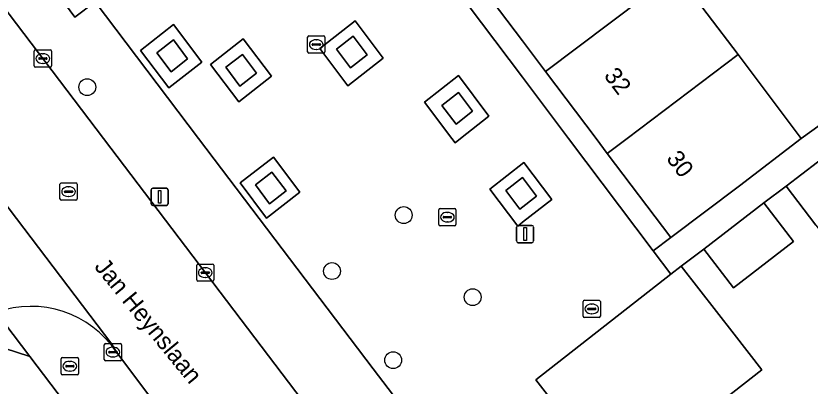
# Model space of a CAD drawing. Extents: x 160030 to 160839, y 385325 to 386450.
# Drawn here: x 160470.59 to 160516.69, y 385735.64 to 385757.1 of the extents above; entities that cross this region are included whole.
import ezdxf

# ---------------------------------------------------------------- set-up
doc = ezdxf.new("R2010")
doc.units = 0
for name, color, linetype in [('IMGEO_Boom', 7, 'Continuous'), ('IMGEO_Brandkraan', 7, 'Continuous'), ('IMGEO_Erf', 7, 'Continuous'), ('IMGEO_Groenvoorziening', 7, 'Continuous'), ('IMGEO_Haag', 7, 'Continuous'), ('IMGEO_Kolk', 7, 'Continuous'), ('IMGEO_Lichtmast', 7, 'Continuous'), ('IMGEO_Openbare_ruimte_label', 7, 'Continuous'), ('IMGEO_Pand', 7, 'Continuous'), ('IMGEO_Pand_nummerreeks', 7, 'Continuous'), ('IMGEO_Rijbaan_lokaal_open', 7, 'Continuous'), ('IMGEO_Rioolput', 7, 'Continuous'), ('IMGEO_Voetpad_open', 7, 'Continuous')]:
    doc.layers.add(name, color=color, linetype=linetype)

msp = doc.modelspace()

# ---------------------------------------------------------------- linework, layer by layer
at = {"layer": 'IMGEO_Boom'}
for centre in [(160474.729, 385752.969), (160493.097, 385745.555), (160488.934, 385742.311), (160497.099, 385740.798), (160492.486, 385737.144)]:
    msp.add_circle(centre, 0.489, dxfattribs=at)
at = {"layer": 'IMGEO_Brandkraan'}
for p, q in [((160503.51, 385739.69), (160503.51, 385740.542)), ((160503.585, 385740.616), (160504.437, 385740.616)), ((160504.511, 385740.542), (160504.511, 385739.69)), ((160503.769, 385740.11), (160503.769, 385740.122)), ((160503.812, 385740.159), (160504.21, 385740.159)), ((160503.998, 385740.396), (160504.023, 385740.396)), ((160504.253, 385740.122), (160504.253, 385740.11)), ((160504.207, 385740.073), (160503.809, 385740.073)), ((160504.021, 385739.836), (160503.996, 385739.836)), ((160504.437, 385739.616), (160503.585, 385739.616)), ((160473.217, 385736.371), (160473.217, 385737.223)), ((160473.292, 385737.297), (160474.144, 385737.297)), ((160473.705, 385737.077), (160473.73, 385737.077)), ((160474.218, 385737.223), (160474.218, 385736.371)), ((160473.476, 385736.791), (160473.476, 385736.803)), ((160473.914, 385736.754), (160473.516, 385736.754)), ((160473.519, 385736.84), (160473.917, 385736.84)), ((160473.728, 385736.517), (160473.703, 385736.517)), ((160473.96, 385736.803), (160473.96, 385736.791)), ((160474.144, 385736.297), (160473.292, 385736.297))]:
    msp.add_line(p, q, dxfattribs=at)
for points in [[(160503.51, 385739.69), (160503.51, 385740.542)], [(160503.585, 385740.616), (160504.437, 385740.616)], [(160504.511, 385740.542), (160504.511, 385739.69)], [(160504.437, 385739.616), (160503.585, 385739.616)], [(160473.217, 385736.371), (160473.217, 385737.223)], [(160473.292, 385737.297), (160474.144, 385737.297)], [(160474.218, 385737.223), (160474.218, 385736.371)], [(160474.144, 385736.297), (160473.292, 385736.297)]]:
    msp.add_lwpolyline(points, dxfattribs=at)
for centre, radius, start, end in [((160503.587, 385740.54), 0.0765, 91.552, 178.448), ((160503.587, 385740.54), 0.0765, 91.552, 178.448), ((160504.435, 385740.54), 0.0765, 1.552, 88.448), ((160504.435, 385740.54), 0.0765, 1.552, 88.448), ((160503.809, 385740.119), 0.0403, 85.8775, 175.7526), ((160503.806, 385740.109), 0.0366, 178.938, 274.7102), ((160504.21, 385740.116), 0.043, 264.8664, 352.4533), ((160504.214, 385740.121), 0.0386, 1.7309, 96.639), ((160503.587, 385739.692), 0.0765, 181.552, 268.448), ((160503.587, 385739.692), 0.0765, 181.552, 268.448), ((160504.435, 385739.692), 0.0765, 271.552, 358.448), ((160504.435, 385739.692), 0.0765, 271.552, 358.448), ((160473.294, 385737.221), 0.0765, 91.552, 178.448), ((160473.294, 385737.221), 0.0765, 91.552, 178.448), ((160474.142, 385737.221), 0.0765, 1.552, 88.448), ((160474.142, 385737.221), 0.0765, 1.552, 88.448), ((160473.516, 385736.8), 0.0403, 85.8775, 175.7526), ((160473.513, 385736.79), 0.0366, 178.938, 274.7102), ((160473.917, 385736.797), 0.043, 264.8664, 352.4533), ((160473.921, 385736.802), 0.0386, 1.7309, 96.639), ((160473.294, 385736.373), 0.0765, 181.552, 268.448), ((160473.294, 385736.373), 0.0765, 181.552, 268.448), ((160474.142, 385736.373), 0.0765, 271.552, 358.448), ((160474.142, 385736.373), 0.0765, 271.552, 358.448)]:
    msp.add_arc(centre, radius, start, end, dxfattribs=at)
for centre, major_axis, ratio, start_param, end_param in [((160503.997, 385740.116), (-0.387, 0.002), 0.722429, 4.712389, 7.853982), ((160504.022, 385740.116), (-0.39, 0.002), 0.717154, 1.570796, 4.712389), ((160473.704, 385736.797), (-0.387, 0.002), 0.722429, 4.712389, 7.853982), ((160473.729, 385736.797), (-0.39, 0.002), 0.717154, 1.570796, 4.712389)]:
    msp.add_ellipse(centre, major_axis=major_axis, ratio=ratio, start_param=start_param, end_param=end_param, dxfattribs=at)
at = {"layer": 'IMGEO_Erf'}
for points in [[(160519.089, 385761.69), (160516.678, 385759.877), (160514.003, 385763.434), (160511.053, 385767.357), (160513.464, 385769.17), (160511.883, 385771.204), (160504.325, 385781.345), (160500, 385778.136), (160499.395, 385777.687), (160493.925, 385773.425), (160489.247, 385769.824), (160490.491, 385768.265), (160496.752, 385772.986), (160499.229, 385774.854), (160500, 385773.832), (160502.915, 385769.966), (160500.437, 385768.098), (160504.012, 385763.356), (160505.339, 385764.356), (160508.349, 385760.363), (160508.921, 385759.603), (160512.502, 385754.856), (160516.163, 385750), (160521.55, 385753.862)], [(160517.028, 385744.967), (160515.289, 385747.229), (160514.007, 385746.262), (160515.73, 385744.02), (160512.245, 385741.343), (160510.522, 385743.585), (160509.201, 385742.59), (160512.28, 385738.65), (160513.891, 385736.587), (160510.248, 385733.741), (160511.69, 385731.895), (160510.837, 385731.229), (160506.896, 385728.15), (160503.352, 385732.686), (160500, 385730.099), (160497.673, 385728.329), (160497.375, 385728.103), (160500, 385724.668), (160509.858, 385711.766)], [(160500, 385699.746), (160471.388, 385737.358), (160469.17, 385738.072)]]:
    msp.add_lwpolyline(points, dxfattribs=at)
msp.add_lwpolyline([(160488.816, 385768.376), (160500, 385753.542), (160502.67, 385750), (160507.583, 385743.483), (160508.598, 385744.248), (160504.914, 385749.135), (160504.262, 385750), (160501.334, 385753.883), (160500, 385755.653), (160497.754, 385758.631), (160494.175, 385763.378), (160490.491, 385768.265), (160489.247, 385769.824), (160488.079, 385768.931), (160483.153, 385765.167), (160478.386, 385761.524), (160473.462, 385757.762), (160474.015, 385757.029), (160475.179, 385757.921)], close=True, dxfattribs=at)
at = {"layer": 'IMGEO_Groenvoorziening'}
for points in [[(160489.857, 385753.053), (160491.908, 385754.655), (160490.273, 385756.823), (160488.222, 385755.221)], [(160479.455, 385752.925), (160481.377, 385754.427), (160479.74, 385756.599), (160477.818, 385755.097)], [(160483.522, 385752.114), (160485.423, 385753.599), (160483.78, 385755.779), (160481.879, 385754.294)], [(160490.018, 385754.085), (160490.979, 385754.836), (160490.161, 385755.922), (160489.2, 385755.171)], [(160490.979, 385754.836), (160490.018, 385754.085), (160489.2, 385755.171), (160490.161, 385755.922)], [(160479.594, 385753.869), (160480.555, 385754.62), (160479.736, 385755.706), (160478.775, 385754.955)], [(160480.555, 385754.62), (160479.594, 385753.869), (160478.775, 385754.955), (160479.736, 385755.706)], [(160483.593, 385753.035), (160484.554, 385753.786), (160483.735, 385754.872), (160482.774, 385754.121)], [(160484.554, 385753.786), (160483.593, 385753.035), (160482.774, 385754.121), (160483.735, 385754.872)], [(160496.076, 385749.749), (160496.397, 385750), (160498.047, 385751.289), (160496.274, 385753.641), (160494.303, 385752.101), (160495.887, 385750)], [(160496.135, 385750.83), (160497.096, 385751.581), (160496.278, 385752.667), (160495.317, 385751.916)], [(160497.096, 385751.581), (160496.135, 385750.83), (160495.317, 385751.916), (160496.278, 385752.667)], [(160485.142, 385745.381), (160487.065, 385746.883), (160485.531, 385748.918), (160483.608, 385747.416)], [(160498.102, 385747.064), (160499.716, 385744.922), (160500, 385745.144), (160501.686, 385746.461), (160500.071, 385748.603)], [(160485.304, 385746.214), (160486.265, 385746.965), (160485.446, 385748.051), (160484.485, 385747.3)], [(160486.265, 385746.965), (160485.304, 385746.214), (160484.485, 385747.3), (160485.446, 385748.051)], [(160499.846, 385745.902), (160500.807, 385746.653), (160499.989, 385747.739), (160499.028, 385746.988)], [(160500.807, 385746.653), (160499.846, 385745.902), (160499.028, 385746.988), (160499.989, 385747.739)]]:
    msp.add_lwpolyline(points, close=True, dxfattribs=at)
at = {"layer": 'IMGEO_Haag'}
for points in [[(160490.018, 385754.085), (160490.979, 385754.836), (160490.161, 385755.922), (160489.2, 385755.171)], [(160479.594, 385753.869), (160480.555, 385754.62), (160479.736, 385755.706), (160478.775, 385754.955)], [(160483.593, 385753.035), (160484.554, 385753.786), (160483.735, 385754.872), (160482.774, 385754.121)], [(160496.135, 385750.83), (160497.096, 385751.581), (160496.278, 385752.667), (160495.317, 385751.916)], [(160485.304, 385746.214), (160486.265, 385746.965), (160485.446, 385748.051), (160484.485, 385747.3)], [(160499.846, 385745.902), (160500.807, 385746.653), (160499.989, 385747.739), (160499.028, 385746.988)]]:
    msp.add_lwpolyline(points, close=True, dxfattribs=at)
at = {"layer": 'IMGEO_Kolk'}
for p, q in [((160487.521, 385755.014), (160487.521, 385755.866)), ((160487.596, 385755.94), (160488.448, 385755.94)), ((160488.522, 385755.866), (160488.522, 385755.014)), ((160487.78, 385755.434), (160487.78, 385755.446)), ((160488.218, 385755.397), (160487.82, 385755.397)), ((160487.823, 385755.483), (160488.221, 385755.483)), ((160488.009, 385755.72), (160488.034, 385755.72)), ((160488.264, 385755.446), (160488.264, 385755.434)), ((160471.65, 385754.203), (160471.65, 385755.055)), ((160471.725, 385755.129), (160472.577, 385755.129)), ((160472.138, 385754.909), (160472.163, 385754.909)), ((160472.651, 385755.055), (160472.651, 385754.203)), ((160488.448, 385754.94), (160487.596, 385754.94)), ((160488.032, 385755.16), (160488.007, 385755.16)), ((160471.909, 385754.623), (160471.909, 385754.635)), ((160472.347, 385754.586), (160471.949, 385754.586)), ((160471.952, 385754.672), (160472.35, 385754.672)), ((160472.393, 385754.635), (160472.393, 385754.623)), ((160472.577, 385754.129), (160471.725, 385754.129)), ((160472.161, 385754.349), (160472.136, 385754.349)), ((160495.13, 385745.009), (160495.13, 385745.861)), ((160495.205, 385745.935), (160496.057, 385745.935)), ((160495.618, 385745.715), (160495.643, 385745.715)), ((160496.131, 385745.861), (160496.131, 385745.009)), ((160495.389, 385745.429), (160495.389, 385745.441)), ((160495.827, 385745.392), (160495.429, 385745.392)), ((160495.432, 385745.478), (160495.83, 385745.478)), ((160495.641, 385745.155), (160495.616, 385745.155)), ((160495.873, 385745.441), (160495.873, 385745.429)), ((160496.057, 385744.935), (160495.205, 385744.935)), ((160481.079, 385741.793), (160481.079, 385742.645)), ((160481.154, 385742.719), (160482.006, 385742.719)), ((160481.567, 385742.499), (160481.592, 385742.499)), ((160482.08, 385742.645), (160482.08, 385741.793)), ((160481.338, 385742.213), (160481.338, 385742.225)), ((160481.776, 385742.176), (160481.378, 385742.176)), ((160481.381, 385742.262), (160481.779, 385742.262)), ((160481.59, 385741.939), (160481.565, 385741.939)), ((160481.822, 385742.225), (160481.822, 385742.213)), ((160482.006, 385741.719), (160481.154, 385741.719)), ((160475.718, 385737.188), (160475.718, 385738.04)), ((160475.793, 385738.114), (160476.645, 385738.114)), ((160476.206, 385737.894), (160476.231, 385737.894)), ((160476.719, 385738.04), (160476.719, 385737.188)), ((160475.977, 385737.608), (160475.977, 385737.62)), ((160476.415, 385737.571), (160476.017, 385737.571)), ((160476.02, 385737.657), (160476.418, 385737.657)), ((160476.229, 385737.334), (160476.204, 385737.334)), ((160476.461, 385737.62), (160476.461, 385737.608)), ((160476.645, 385737.114), (160475.793, 385737.114))]:
    msp.add_line(p, q, dxfattribs=at)
for points in [[(160487.521, 385755.014), (160487.521, 385755.866)], [(160487.596, 385755.94), (160488.448, 385755.94)], [(160488.522, 385755.866), (160488.522, 385755.014)], [(160471.65, 385754.203), (160471.65, 385755.055)], [(160471.725, 385755.129), (160472.577, 385755.129)], [(160472.651, 385755.055), (160472.651, 385754.203)], [(160488.448, 385754.94), (160487.596, 385754.94)], [(160472.577, 385754.129), (160471.725, 385754.129)], [(160495.13, 385745.009), (160495.13, 385745.861)], [(160495.205, 385745.935), (160496.057, 385745.935)], [(160496.131, 385745.861), (160496.131, 385745.009)], [(160496.057, 385744.935), (160495.205, 385744.935)], [(160481.079, 385741.793), (160481.079, 385742.645)], [(160481.154, 385742.719), (160482.006, 385742.719)], [(160482.08, 385742.645), (160482.08, 385741.793)], [(160482.006, 385741.719), (160481.154, 385741.719)], [(160475.718, 385737.188), (160475.718, 385738.04)], [(160475.793, 385738.114), (160476.645, 385738.114)], [(160476.719, 385738.04), (160476.719, 385737.188)], [(160476.645, 385737.114), (160475.793, 385737.114)]]:
    msp.add_lwpolyline(points, dxfattribs=at)
for centre, radius, start, end in [((160487.598, 385755.864), 0.0765, 91.552, 178.448), ((160487.598, 385755.864), 0.0765, 91.552, 178.448), ((160488.446, 385755.864), 0.0765, 1.552, 88.448), ((160488.446, 385755.864), 0.0765, 1.552, 88.448), ((160487.82, 385755.443), 0.0403, 85.8775, 175.7526), ((160487.817, 385755.433), 0.0366, 178.938, 274.7102), ((160488.221, 385755.44), 0.043, 264.8664, 352.4533), ((160488.225, 385755.445), 0.0386, 1.7309, 96.639), ((160471.727, 385755.053), 0.0765, 91.552, 178.448), ((160471.727, 385755.053), 0.0765, 91.552, 178.448), ((160472.575, 385755.053), 0.0765, 1.552, 88.448), ((160472.575, 385755.053), 0.0765, 1.552, 88.448), ((160487.598, 385755.016), 0.0765, 181.552, 268.448), ((160487.598, 385755.016), 0.0765, 181.552, 268.448), ((160488.446, 385755.016), 0.0765, 271.552, 358.448), ((160488.446, 385755.016), 0.0765, 271.552, 358.448), ((160471.949, 385754.632), 0.0403, 85.8775, 175.7526), ((160471.946, 385754.622), 0.0366, 178.938, 274.7102), ((160472.35, 385754.629), 0.043, 264.8664, 352.4533), ((160472.354, 385754.634), 0.0386, 1.7309, 96.639), ((160471.727, 385754.205), 0.0765, 181.552, 268.448), ((160471.727, 385754.205), 0.0765, 181.552, 268.448), ((160472.575, 385754.205), 0.0765, 271.552, 358.448), ((160472.575, 385754.205), 0.0765, 271.552, 358.448), ((160495.207, 385745.859), 0.0765, 91.552, 178.448), ((160495.207, 385745.859), 0.0765, 91.552, 178.448), ((160496.055, 385745.859), 0.0765, 1.552, 88.448), ((160496.055, 385745.859), 0.0765, 1.552, 88.448), ((160495.429, 385745.438), 0.0403, 85.8775, 175.7526), ((160495.426, 385745.428), 0.0366, 178.938, 274.7102), ((160495.83, 385745.435), 0.043, 264.8664, 352.4533), ((160495.834, 385745.44), 0.0386, 1.7309, 96.639), ((160495.207, 385745.011), 0.0765, 181.552, 268.448), ((160495.207, 385745.011), 0.0765, 181.552, 268.448), ((160496.055, 385745.011), 0.0765, 271.552, 358.448), ((160496.055, 385745.011), 0.0765, 271.552, 358.448), ((160481.156, 385742.643), 0.0765, 91.552, 178.448), ((160481.156, 385742.643), 0.0765, 91.552, 178.448), ((160482.004, 385742.643), 0.0765, 1.552, 88.448), ((160482.004, 385742.643), 0.0765, 1.552, 88.448), ((160481.378, 385742.222), 0.0403, 85.8775, 175.7526), ((160481.375, 385742.212), 0.0366, 178.938, 274.7102), ((160481.779, 385742.219), 0.043, 264.8664, 352.4533), ((160481.783, 385742.224), 0.0386, 1.7309, 96.639), ((160481.156, 385741.795), 0.0765, 181.552, 268.448), ((160481.156, 385741.795), 0.0765, 181.552, 268.448), ((160482.004, 385741.795), 0.0765, 271.552, 358.448), ((160482.004, 385741.795), 0.0765, 271.552, 358.448), ((160475.795, 385738.038), 0.0765, 91.552, 178.448), ((160475.795, 385738.038), 0.0765, 91.552, 178.448), ((160476.643, 385738.038), 0.0765, 1.552, 88.448), ((160476.643, 385738.038), 0.0765, 1.552, 88.448), ((160476.017, 385737.617), 0.0403, 85.8775, 175.7526), ((160476.014, 385737.607), 0.0366, 178.938, 274.7102), ((160476.418, 385737.614), 0.043, 264.8664, 352.4533), ((160476.422, 385737.619), 0.0386, 1.7309, 96.639), ((160475.795, 385737.19), 0.0765, 181.552, 268.448), ((160475.795, 385737.19), 0.0765, 181.552, 268.448), ((160476.643, 385737.19), 0.0765, 271.552, 358.448), ((160476.643, 385737.19), 0.0765, 271.552, 358.448)]:
    msp.add_arc(centre, radius, start, end, dxfattribs=at)
for centre, major_axis, ratio, start_param, end_param in [((160488.008, 385755.44), (-0.387, 0.002), 0.722429, 4.712389, 7.853982), ((160488.033, 385755.44), (-0.39, 0.002), 0.717154, 1.570796, 4.712389), ((160472.137, 385754.629), (-0.387, 0.002), 0.722429, 4.712389, 7.853982), ((160472.162, 385754.629), (-0.39, 0.002), 0.717154, 1.570796, 4.712389), ((160495.617, 385745.435), (-0.387, 0.002), 0.722429, 4.712389, 7.853982), ((160495.642, 385745.435), (-0.39, 0.002), 0.717154, 1.570796, 4.712389), ((160481.566, 385742.219), (-0.387, 0.002), 0.722429, 4.712389, 7.853982), ((160481.591, 385742.219), (-0.39, 0.002), 0.717154, 1.570796, 4.712389), ((160476.205, 385737.614), (-0.387, 0.002), 0.722429, 4.712389, 7.853982), ((160476.23, 385737.614), (-0.39, 0.002), 0.717154, 1.570796, 4.712389)]:
    msp.add_ellipse(centre, major_axis=major_axis, ratio=ratio, start_param=start_param, end_param=end_param, dxfattribs=at)
at = {"layer": 'IMGEO_Lichtmast'}
for p, q in [((160478.434, 385746.214), (160478.434, 385747.014)), ((160478.434, 385747.014), (160478.434, 385746.214)), ((160478.534, 385747.114), (160479.324, 385747.114)), ((160479.324, 385747.114), (160478.534, 385747.114)), ((160479.424, 385747.014), (160479.424, 385746.214)), ((160479.424, 385746.214), (160479.424, 385747.014)), ((160479.324, 385746.114), (160478.534, 385746.114)), ((160478.534, 385746.114), (160479.324, 385746.114)), ((160499.645, 385744.056), (160499.645, 385744.856)), ((160499.645, 385744.856), (160499.645, 385744.056)), ((160499.745, 385744.956), (160500.535, 385744.956)), ((160500.535, 385744.956), (160499.745, 385744.956)), ((160500.635, 385744.856), (160500.635, 385744.056)), ((160500.635, 385744.056), (160500.635, 385744.856)), ((160500.535, 385743.956), (160499.745, 385743.956)), ((160499.745, 385743.956), (160500.535, 385743.956))]:
    msp.add_line(p, q, dxfattribs=at)
for points in [[(160478.854, 385746.989), (160479.004, 385746.989), (160479.004, 385746.239), (160478.854, 385746.239), (160478.854, 385746.989)], [(160500.065, 385744.831), (160500.215, 385744.831), (160500.215, 385744.081), (160500.065, 385744.081), (160500.065, 385744.831)]]:
    msp.add_lwpolyline(points, dxfattribs=at)
for centre, start, end in [((160478.534, 385747.014), 90, 180), ((160478.534, 385747.014), 90, 180), ((160479.324, 385747.014), 0, 90), ((160479.324, 385747.014), 360, 90), ((160478.534, 385746.214), 180, 270), ((160478.534, 385746.214), 180, 270), ((160479.324, 385746.214), 270, 0), ((160479.324, 385746.214), 270, 0), ((160499.745, 385744.856), 90, 180), ((160499.745, 385744.856), 90, 180), ((160500.535, 385744.856), 0, 90), ((160500.535, 385744.856), 360, 90), ((160499.745, 385744.056), 180, 270), ((160499.745, 385744.056), 180, 270), ((160500.535, 385744.056), 270, 0), ((160500.535, 385744.056), 270, 0)]:
    msp.add_arc(centre, 0.1, start, end, dxfattribs=at)
at = {"layer": 'IMGEO_Pand'}
for points in [[(160504.012, 385763.356), (160500, 385760.327), (160497.754, 385758.631), (160500, 385755.653), (160501.334, 385753.883), (160508.921, 385759.603), (160508.349, 385760.363), (160505.339, 385764.356)], [(160508.921, 385759.603), (160501.334, 385753.883), (160504.262, 385750), (160504.914, 385749.135), (160506.062, 385750), (160512.502, 385754.856)], [(160516.163, 385750), (160512.502, 385754.856), (160506.062, 385750), (160504.914, 385749.135), (160508.598, 385744.248), (160512.591, 385747.259)], [(160518.927, 385750.024), (160515.289, 385747.229), (160517.028, 385744.967), (160518.946, 385742.472), (160520.872, 385743.953), (160518.955, 385746.447), (160520.666, 385747.761)], [(160514.007, 385746.262), (160510.522, 385743.585), (160512.245, 385741.343), (160515.73, 385744.02)], [(160511.69, 385731.895), (160510.248, 385733.741), (160513.891, 385736.587), (160512.28, 385738.65), (160509.201, 385742.59), (160508.606, 385742.125), (160500.764, 385735.999), (160503.352, 385732.686), (160506.896, 385728.15), (160510.837, 385731.229)]]:
    msp.add_lwpolyline(points, close=True, dxfattribs=at)
at = {"layer": 'IMGEO_Rijbaan_lokaal_open'}
msp.add_lwpolyline([(160475.667, 385750), (160461.3, 385768.906), (160459.341, 385771.483), (160458.532, 385772.547), (160456.328, 385775.448), (160445.768, 385789.344), (160440.269, 385785.051), (160460.541, 385758.433), (160466.313, 385750.996), (160466.344, 385750.961), (160476.157, 385738.065), (160476.427, 385737.611), (160498.422, 385708.377), (160500, 385706.302), (160500.083, 385706.193), (160505.746, 385710.546), (160503.974, 385712.848), (160500, 385718.016), (160497.228, 385721.62), (160490.796, 385730.087)], close=True, dxfattribs=at)
msp.add_lwpolyline([(160476.427, 385737.611), (160476.157, 385738.065), (160466.344, 385750.961), (160466.313, 385750.996)], dxfattribs=at)
msp.add_arc((160471.472, 385734.31), 5.954, 33.6706, 109.8836, dxfattribs=at)
at = {"layer": 'IMGEO_Rioolput'}
for p, q in [((160473.144, 385746.49), (160473.144, 385747.342)), ((160473.219, 385747.416), (160474.071, 385747.416)), ((160473.632, 385747.196), (160473.657, 385747.196)), ((160474.145, 385747.342), (160474.145, 385746.49)), ((160473.403, 385746.91), (160473.403, 385746.922)), ((160473.841, 385746.873), (160473.443, 385746.873)), ((160473.446, 385746.959), (160473.844, 385746.959)), ((160473.655, 385746.636), (160473.63, 385746.636)), ((160473.887, 385746.922), (160473.887, 385746.91)), ((160474.071, 385746.416), (160473.219, 385746.416))]:
    msp.add_line(p, q, dxfattribs=at)
for points in [[(160473.144, 385746.49), (160473.144, 385747.342)], [(160473.219, 385747.416), (160474.071, 385747.416)], [(160474.145, 385747.342), (160474.145, 385746.49)], [(160474.071, 385746.416), (160473.219, 385746.416)]]:
    msp.add_lwpolyline(points, dxfattribs=at)
for centre, radius, start, end in [((160473.221, 385747.34), 0.0765, 91.552, 178.448), ((160473.221, 385747.34), 0.0765, 91.552, 178.448), ((160474.069, 385747.34), 0.0765, 1.552, 88.448), ((160474.069, 385747.34), 0.0765, 1.552, 88.448), ((160473.443, 385746.919), 0.0403, 85.8775, 175.7526), ((160473.44, 385746.909), 0.0366, 178.938, 274.7102), ((160473.844, 385746.916), 0.043, 264.8664, 352.4533), ((160473.848, 385746.921), 0.0386, 1.7309, 96.639), ((160473.221, 385746.492), 0.0765, 181.552, 268.448), ((160473.221, 385746.492), 0.0765, 181.552, 268.448), ((160474.069, 385746.492), 0.0765, 271.552, 358.448), ((160474.069, 385746.492), 0.0765, 271.552, 358.448)]:
    msp.add_arc(centre, radius, start, end, dxfattribs=at)
for centre, major_axis, ratio, start_param, end_param in [((160473.631, 385746.916), (-0.387, 0.002), 0.722429, 4.712389, 7.853982), ((160473.656, 385746.916), (-0.39, 0.002), 0.717154, 1.570796, 4.712389)]:
    msp.add_ellipse(centre, major_axis=major_axis, ratio=ratio, start_param=start_param, end_param=end_param, dxfattribs=at)
at = {"layer": 'IMGEO_Voetpad_open'}
for points in [[(160481.191, 385750), (160475.179, 385757.921), (160474.015, 385757.029), (160473.462, 385757.762), (160467.371, 385765.845), (160463.414, 385771.091), (160461.6, 385773.499), (160460.78, 385774.579), (160459.045, 385776.888), (160457.798, 385778.545), (160454.488, 385782.937), (160449.109, 385790.064), (160447.999, 385791.331)], [(160445.562, 385789.615), (160445.768, 385789.344), (160456.328, 385775.448), (160456.727, 385775.748), (160458.931, 385772.847), (160458.532, 385772.547), (160459.341, 385771.483), (160459.739, 385771.785), (160461.698, 385769.208), (160461.3, 385768.906), (160475.667, 385750), (160490.796, 385730.087)], [(160521.55, 385753.862), (160516.163, 385750), (160512.591, 385747.259), (160508.598, 385744.248), (160507.583, 385743.483), (160508.606, 385742.125), (160509.201, 385742.59), (160510.522, 385743.585), (160514.007, 385746.262), (160515.289, 385747.229), (160518.927, 385750.024)], [(160512.438, 385708.258), (160509.915, 385711.677), (160509.858, 385711.766), (160500, 385724.668), (160497.375, 385728.103), (160497.673, 385728.329), (160491.322, 385736.651), (160481.191, 385750)], [(160430.84, 385706.394), (160431.683, 385707.035), (160431.881, 385707.185), (160434.085, 385708.897), (160440.682, 385713.917), (160449.342, 385720.511), (160450.514, 385721.616), (160453.348, 385723.824), (160459.454, 385728.228), (160461.292, 385729.622), (160460.598, 385730.527), (160461.513, 385732.273), (160469.17, 385738.072), (160471.388, 385737.358), (160469.447, 385739.909)], [(160469.447, 385739.909), (160471.388, 385737.358), (160500, 385699.746), (160533.41, 385655.858), (160533.531, 385655.877), (160536.981, 385651.632)], [(160536.815, 385657.852), (160519.703, 385680.381), (160511.005, 385691.824), (160500.083, 385706.193), (160500, 385706.302), (160498.422, 385708.377), (160476.427, 385737.611)]]:
    msp.add_lwpolyline(points, dxfattribs=at)
for points in [[(160502.67, 385750), (160500, 385753.542), (160488.816, 385768.376), (160475.179, 385757.921), (160481.191, 385750), (160491.322, 385736.651), (160497.673, 385728.329), (160500, 385730.099), (160503.352, 385732.686), (160500.764, 385735.999), (160508.606, 385742.125), (160507.583, 385743.483)], [(160489.857, 385753.053), (160488.222, 385755.221), (160490.273, 385756.823), (160491.908, 385754.655)], [(160479.455, 385752.925), (160477.818, 385755.097), (160479.74, 385756.599), (160481.377, 385754.427)], [(160483.522, 385752.114), (160481.879, 385754.294), (160483.78, 385755.779), (160485.423, 385753.599)], [(160495.887, 385750), (160494.303, 385752.101), (160496.274, 385753.641), (160498.047, 385751.289), (160496.397, 385750), (160496.076, 385749.749)], [(160485.142, 385745.381), (160483.608, 385747.416), (160485.531, 385748.918), (160487.065, 385746.883)], [(160498.102, 385747.064), (160500.071, 385748.603), (160501.686, 385746.461), (160500, 385745.144), (160499.716, 385744.922)]]:
    msp.add_lwpolyline(points, close=True, dxfattribs=at)
msp.add_arc((160471.472, 385734.31), 5.954, 33.6706, 109.8836, dxfattribs=at)

# ---------------------------------------------------------------- texts
at = {"layer": 'IMGEO_Openbare_ruimte_label'}
msp.add_text('Jan Heynslaan', height=1, rotation=309.2773, dxfattribs=at).set_placement((160475.099, 385742.542))
at = {"layer": 'IMGEO_Pand_nummerreeks'}
for s, p in [('32', (160504.679, 385753.632)), ('30', (160508.304, 385748.824))]:
    msp.add_text(s, height=1, rotation=307.0135, dxfattribs=at).set_placement(p)

doc.saveas('drawing.dxf')
